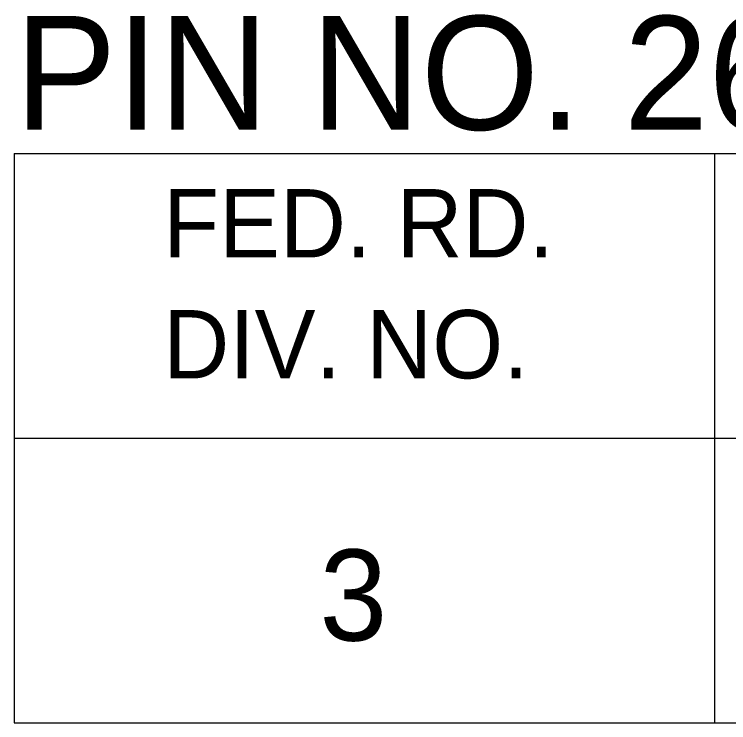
# Model space of a CAD drawing. Extents: x 1000 to 1162, y 999 to 8520.
# Drawn here: x 1133.055 to 1136.194, y 7195.046 to 7198.157 of the extents above; entities that cross this region are included whole.
import ezdxf

# ---------------------------------------------------------------- set-up
doc = ezdxf.new("R2010")
doc.units = 0
doc.layers.add('Level 20', color=7, linetype='Continuous')
doc.layers.add('Level 3', color=7, linetype='Continuous')

msp = doc.modelspace()

# ---------------------------------------------------------------- linework, layer by layer
at = {"layer": 'Level 3'}
for p, q in [((1133.055, 7197.5458), (1161.555, 7197.5458)), ((1133.055, 7197.5458), (1133.055, 7195.0458)), ((1133.055, 7197.5458), (1161.555, 7197.5458)), ((1133.055, 7197.5458), (1133.055, 7195.0458)), ((1133.055, 7197.5458), (1161.555, 7197.5458)), ((1133.055, 7197.5458), (1133.055, 7195.0458)), ((1133.055, 7197.5458), (1161.555, 7197.5458)), ((1133.055, 7197.5458), (1133.055, 7195.0458)), ((1133.055, 7197.5458), (1161.555, 7197.5458)), ((1133.055, 7197.5458), (1133.055, 7195.0458)), ((1133.055, 7197.5458), (1161.555, 7197.5458)), ((1133.055, 7197.5458), (1133.055, 7195.0458)), ((1133.055, 7197.5458), (1161.555, 7197.5458)), ((1133.055, 7197.5458), (1133.055, 7195.0458)), ((1133.055, 7197.5458), (1161.555, 7197.5458)), ((1133.055, 7197.5458), (1133.055, 7195.0458)), ((1133.055, 7197.5458), (1161.555, 7197.5458)), ((1133.055, 7197.5458), (1133.055, 7195.0458)), ((1133.055, 7197.5458), (1161.555, 7197.5458)), ((1133.055, 7197.5458), (1133.055, 7195.0458)), ((1133.055, 7197.5458), (1161.555, 7197.5458)), ((1133.055, 7197.5458), (1133.055, 7195.0458)), ((1133.055, 7197.5458), (1161.555, 7197.5458)), ((1133.055, 7197.5458), (1133.055, 7195.0458)), ((1133.055, 7197.5458), (1161.555, 7197.5458)), ((1133.055, 7197.5458), (1133.055, 7195.0458)), ((1133.055, 7197.5458), (1161.555, 7197.5458)), ((1133.055, 7197.5458), (1133.055, 7195.0458)), ((1133.055, 7197.5458), (1161.555, 7197.5458)), ((1133.055, 7197.5458), (1133.055, 7195.0458)), ((1133.055, 7197.5458), (1161.555, 7197.5458)), ((1133.055, 7197.5458), (1133.055, 7195.0458)), ((1133.055, 7197.5458), (1161.555, 7197.5458)), ((1133.055, 7197.5458), (1133.055, 7195.0458)), ((1133.055, 7197.5458), (1161.555, 7197.5458)), ((1133.055, 7197.5458), (1133.055, 7195.0458)), ((1133.055, 7197.5458), (1161.555, 7197.5458)), ((1133.055, 7197.5458), (1133.055, 7195.0458)), ((1133.055, 7197.5458), (1161.555, 7197.5458)), ((1133.055, 7197.5458), (1133.055, 7195.0458)), ((1133.055, 7197.5458), (1161.555, 7197.5458)), ((1133.055, 7197.5458), (1133.055, 7195.0458)), ((1133.055, 7197.5458), (1161.555, 7197.5458)), ((1133.055, 7197.5458), (1133.055, 7195.0458)), ((1133.055, 7197.5458), (1161.555, 7197.5458)), ((1133.055, 7197.5458), (1133.055, 7195.0458)), ((1133.055, 7197.5458), (1161.555, 7197.5458)), ((1133.055, 7197.5458), (1133.055, 7195.0458)), ((1133.055, 7197.5458), (1161.555, 7197.5458)), ((1133.055, 7197.5458), (1133.055, 7195.0458)), ((1133.055, 7197.5458), (1161.555, 7197.5458)), ((1133.055, 7197.5458), (1133.055, 7195.0458)), ((1133.055, 7197.5458), (1161.555, 7197.5458)), ((1133.055, 7197.5458), (1133.055, 7195.0458)), ((1133.055, 7197.5458), (1161.555, 7197.5458)), ((1133.055, 7197.5458), (1133.055, 7195.0458)), ((1133.055, 7197.5458), (1161.555, 7197.5458)), ((1133.055, 7197.5458), (1133.055, 7195.0458)), ((1133.055, 7197.5458), (1161.555, 7197.5458)), ((1133.055, 7197.5458), (1133.055, 7195.0458)), ((1133.055, 7197.5458), (1161.555, 7197.5458)), ((1133.055, 7197.5458), (1133.055, 7195.0458)), ((1133.055, 7197.5458), (1161.555, 7197.5458)), ((1133.055, 7197.5458), (1133.055, 7195.0458)), ((1133.055, 7197.5458), (1161.555, 7197.5458)), ((1133.055, 7197.5458), (1133.055, 7195.0458)), ((1133.055, 7197.5458), (1161.555, 7197.5458)), ((1133.055, 7197.5458), (1133.055, 7195.0458)), ((1133.055, 7197.5458), (1161.555, 7197.5458)), ((1133.055, 7197.5458), (1133.055, 7195.0458)), ((1133.055, 7197.5458), (1161.555, 7197.5458)), ((1133.055, 7197.5458), (1133.055, 7195.0458)), ((1133.055, 7197.5458), (1161.555, 7197.5458)), ((1133.055, 7197.5458), (1133.055, 7195.0458)), ((1133.055, 7197.5458), (1161.555, 7197.5458)), ((1133.055, 7197.5458), (1133.055, 7195.0458)), ((1133.055, 7197.5458), (1161.555, 7197.5458)), ((1133.055, 7197.5458), (1133.055, 7195.0458)), ((1133.055, 7197.5458), (1161.555, 7197.5458)), ((1133.055, 7197.5458), (1133.055, 7195.0458)), ((1133.055, 7197.5458), (1161.555, 7197.5458)), ((1133.055, 7197.5458), (1133.055, 7195.0458)), ((1133.055, 7197.5458), (1161.555, 7197.5458)), ((1133.055, 7197.5458), (1133.055, 7195.0458)), ((1133.055, 7197.5458), (1161.555, 7197.5458)), ((1133.055, 7197.5458), (1133.055, 7195.0458)), ((1133.055, 7197.5458), (1161.555, 7197.5458)), ((1133.055, 7197.5458), (1133.055, 7195.0458)), ((1133.055, 7197.5458), (1161.555, 7197.5458)), ((1133.055, 7197.5458), (1133.055, 7195.0458)), ((1133.055, 7197.5458), (1161.555, 7197.5458)), ((1133.055, 7197.5458), (1133.055, 7195.0458)), ((1133.055, 7197.5458), (1161.555, 7197.5458)), ((1133.055, 7197.5458), (1133.055, 7195.0458)), ((1133.055, 7197.5458), (1161.555, 7197.5458)), ((1133.055, 7197.5458), (1133.055, 7195.0458)), ((1133.055, 7197.5458), (1161.555, 7197.5458)), ((1133.055, 7197.5458), (1133.055, 7195.0458)), ((1133.055, 7197.5458), (1161.555, 7197.5458)), ((1133.055, 7197.5458), (1133.055, 7195.0458)), ((1133.055, 7197.5458), (1161.555, 7197.5458)), ((1133.055, 7197.5458), (1133.055, 7195.0458)), ((1133.055, 7197.5458), (1161.555, 7197.5458)), ((1133.055, 7197.5458), (1133.055, 7195.0458)), ((1136.1323, 7197.5458), (1136.1323, 7195.0458)), ((1136.1323, 7197.5458), (1136.1323, 7195.0458)), ((1136.1323, 7197.5458), (1136.1323, 7195.0458)), ((1136.1323, 7197.5458), (1136.1323, 7195.0458)), ((1136.1323, 7197.5458), (1136.1323, 7195.0458)), ((1136.1323, 7197.5458), (1136.1323, 7195.0458)), ((1136.1323, 7197.5458), (1136.1323, 7195.0458)), ((1136.1323, 7197.5458), (1136.1323, 7195.0458)), ((1136.1323, 7197.5458), (1136.1323, 7195.0458)), ((1136.1323, 7197.5458), (1136.1323, 7195.0458)), ((1136.1323, 7197.5458), (1136.1323, 7195.0458)), ((1136.1323, 7197.5458), (1136.1323, 7195.0458)), ((1136.1323, 7197.5458), (1136.1323, 7195.0458)), ((1136.1323, 7197.5458), (1136.1323, 7195.0458)), ((1136.1323, 7197.5458), (1136.1323, 7195.0458)), ((1136.1323, 7197.5458), (1136.1323, 7195.0458)), ((1136.1323, 7197.5458), (1136.1323, 7195.0458)), ((1136.1323, 7197.5458), (1136.1323, 7195.0458)), ((1136.1323, 7197.5458), (1136.1323, 7195.0458)), ((1136.1323, 7197.5458), (1136.1323, 7195.0458)), ((1136.1323, 7197.5458), (1136.1323, 7195.0458)), ((1136.1323, 7197.5458), (1136.1323, 7195.0458)), ((1136.1323, 7197.5458), (1136.1323, 7195.0458)), ((1136.1323, 7197.5458), (1136.1323, 7195.0458)), ((1136.1323, 7197.5458), (1136.1323, 7195.0458)), ((1136.1323, 7197.5458), (1136.1323, 7195.0458)), ((1136.1323, 7197.5458), (1136.1323, 7195.0458)), ((1136.1323, 7197.5458), (1136.1323, 7195.0458)), ((1136.1323, 7197.5458), (1136.1323, 7195.0458)), ((1136.1323, 7197.5458), (1136.1323, 7195.0458)), ((1136.1323, 7197.5458), (1136.1323, 7195.0458)), ((1136.1323, 7197.5458), (1136.1323, 7195.0458)), ((1136.1323, 7197.5458), (1136.1323, 7195.0458)), ((1136.1323, 7197.5458), (1136.1323, 7195.0458)), ((1136.1323, 7197.5458), (1136.1323, 7195.0458)), ((1136.1323, 7197.5458), (1136.1323, 7195.0458)), ((1136.1323, 7197.5458), (1136.1323, 7195.0458)), ((1136.1323, 7197.5458), (1136.1323, 7195.0458)), ((1136.1323, 7197.5458), (1136.1323, 7195.0458)), ((1136.1323, 7197.5458), (1136.1323, 7195.0458)), ((1136.1323, 7197.5458), (1136.1323, 7195.0458)), ((1136.1323, 7197.5458), (1136.1323, 7195.0458)), ((1136.1323, 7197.5458), (1136.1323, 7195.0458)), ((1136.1323, 7197.5458), (1136.1323, 7195.0458)), ((1136.1323, 7197.5458), (1136.1323, 7195.0458)), ((1136.1323, 7197.5458), (1136.1323, 7195.0458)), ((1136.1323, 7197.5458), (1136.1323, 7195.0458)), ((1136.1323, 7197.5458), (1136.1323, 7195.0458)), ((1136.1323, 7197.5458), (1136.1323, 7195.0458)), ((1136.1323, 7197.5458), (1136.1323, 7195.0458)), ((1136.1323, 7197.5458), (1136.1323, 7195.0458)), ((1136.1323, 7197.5458), (1136.1323, 7195.0458)), ((1133.055, 7196.2958), (1161.555, 7196.2958)), ((1133.055, 7196.2958), (1161.555, 7196.2958)), ((1133.055, 7196.2958), (1161.555, 7196.2958)), ((1133.055, 7196.2958), (1161.555, 7196.2958)), ((1133.055, 7196.2958), (1161.555, 7196.2958)), ((1133.055, 7196.2958), (1161.555, 7196.2958)), ((1133.055, 7196.2958), (1161.555, 7196.2958)), ((1133.055, 7196.2958), (1161.555, 7196.2958)), ((1133.055, 7196.2958), (1161.555, 7196.2958)), ((1133.055, 7196.2958), (1161.555, 7196.2958)), ((1133.055, 7196.2958), (1161.555, 7196.2958)), ((1133.055, 7196.2958), (1161.555, 7196.2958)), ((1133.055, 7196.2958), (1161.555, 7196.2958)), ((1133.055, 7196.2958), (1161.555, 7196.2958)), ((1133.055, 7196.2958), (1161.555, 7196.2958)), ((1133.055, 7196.2958), (1161.555, 7196.2958)), ((1133.055, 7196.2958), (1161.555, 7196.2958)), ((1133.055, 7196.2958), (1161.555, 7196.2958)), ((1133.055, 7196.2958), (1161.555, 7196.2958)), ((1133.055, 7196.2958), (1161.555, 7196.2958)), ((1133.055, 7196.2958), (1161.555, 7196.2958)), ((1133.055, 7196.2958), (1161.555, 7196.2958)), ((1133.055, 7196.2958), (1161.555, 7196.2958)), ((1133.055, 7196.2958), (1161.555, 7196.2958)), ((1133.055, 7196.2958), (1161.555, 7196.2958)), ((1133.055, 7196.2958), (1161.555, 7196.2958)), ((1133.055, 7196.2958), (1161.555, 7196.2958)), ((1133.055, 7196.2958), (1161.555, 7196.2958)), ((1133.055, 7196.2958), (1161.555, 7196.2958)), ((1133.055, 7196.2958), (1161.555, 7196.2958)), ((1133.055, 7196.2958), (1161.555, 7196.2958)), ((1133.055, 7196.2958), (1161.555, 7196.2958)), ((1133.055, 7196.2958), (1161.555, 7196.2958)), ((1133.055, 7196.2958), (1161.555, 7196.2958)), ((1133.055, 7196.2958), (1161.555, 7196.2958)), ((1133.055, 7196.2958), (1161.555, 7196.2958)), ((1133.055, 7196.2958), (1161.555, 7196.2958)), ((1133.055, 7196.2958), (1161.555, 7196.2958)), ((1133.055, 7196.2958), (1161.555, 7196.2958)), ((1133.055, 7196.2958), (1161.555, 7196.2958)), ((1133.055, 7196.2958), (1161.555, 7196.2958)), ((1133.055, 7196.2958), (1161.555, 7196.2958)), ((1133.055, 7196.2958), (1161.555, 7196.2958)), ((1133.055, 7196.2958), (1161.555, 7196.2958)), ((1133.055, 7196.2958), (1161.555, 7196.2958)), ((1133.055, 7196.2958), (1161.555, 7196.2958)), ((1133.055, 7196.2958), (1161.555, 7196.2958)), ((1133.055, 7196.2958), (1161.555, 7196.2958)), ((1133.055, 7196.2958), (1161.555, 7196.2958)), ((1133.055, 7196.2958), (1161.555, 7196.2958)), ((1133.055, 7196.2958), (1161.555, 7196.2958)), ((1133.055, 7196.2958), (1161.555, 7196.2958)), ((1133.055, 7195.0458), (1161.555, 7195.0458)), ((1133.055, 7195.0458), (1161.555, 7195.0458)), ((1133.055, 7195.0458), (1161.555, 7195.0458)), ((1133.055, 7195.0458), (1161.555, 7195.0458)), ((1133.055, 7195.0458), (1161.555, 7195.0458)), ((1133.055, 7195.0458), (1161.555, 7195.0458)), ((1133.055, 7195.0458), (1161.555, 7195.0458)), ((1133.055, 7195.0458), (1161.555, 7195.0458)), ((1133.055, 7195.0458), (1161.555, 7195.0458)), ((1133.055, 7195.0458), (1161.555, 7195.0458)), ((1133.055, 7195.0458), (1161.555, 7195.0458)), ((1133.055, 7195.0458), (1161.555, 7195.0458)), ((1133.055, 7195.0458), (1161.555, 7195.0458)), ((1133.055, 7195.0458), (1161.555, 7195.0458)), ((1133.055, 7195.0458), (1161.555, 7195.0458)), ((1133.055, 7195.0458), (1161.555, 7195.0458)), ((1133.055, 7195.0458), (1161.555, 7195.0458)), ((1133.055, 7195.0458), (1161.555, 7195.0458)), ((1133.055, 7195.0458), (1161.555, 7195.0458)), ((1133.055, 7195.0458), (1161.555, 7195.0458)), ((1133.055, 7195.0458), (1161.555, 7195.0458)), ((1133.055, 7195.0458), (1161.555, 7195.0458)), ((1133.055, 7195.0458), (1161.555, 7195.0458)), ((1133.055, 7195.0458), (1161.555, 7195.0458)), ((1133.055, 7195.0458), (1161.555, 7195.0458)), ((1133.055, 7195.0458), (1161.555, 7195.0458)), ((1133.055, 7195.0458), (1161.555, 7195.0458)), ((1133.055, 7195.0458), (1161.555, 7195.0458)), ((1133.055, 7195.0458), (1161.555, 7195.0458)), ((1133.055, 7195.0458), (1161.555, 7195.0458)), ((1133.055, 7195.0458), (1161.555, 7195.0458)), ((1133.055, 7195.0458), (1161.555, 7195.0458)), ((1133.055, 7195.0458), (1161.555, 7195.0458)), ((1133.055, 7195.0458), (1161.555, 7195.0458)), ((1133.055, 7195.0458), (1161.555, 7195.0458)), ((1133.055, 7195.0458), (1161.555, 7195.0458)), ((1133.055, 7195.0458), (1161.555, 7195.0458)), ((1133.055, 7195.0458), (1161.555, 7195.0458)), ((1133.055, 7195.0458), (1161.555, 7195.0458)), ((1133.055, 7195.0458), (1161.555, 7195.0458)), ((1133.055, 7195.0458), (1161.555, 7195.0458)), ((1133.055, 7195.0458), (1161.555, 7195.0458)), ((1133.055, 7195.0458), (1161.555, 7195.0458)), ((1133.055, 7195.0458), (1161.555, 7195.0458)), ((1133.055, 7195.0458), (1161.555, 7195.0458)), ((1133.055, 7195.0458), (1161.555, 7195.0458)), ((1133.055, 7195.0458), (1161.555, 7195.0458)), ((1133.055, 7195.0458), (1161.555, 7195.0458)), ((1133.055, 7195.0458), (1161.555, 7195.0458)), ((1133.055, 7195.0458), (1161.555, 7195.0458)), ((1133.055, 7195.0458), (1161.555, 7195.0458)), ((1133.055, 7195.0458), (1161.555, 7195.0458))]:
    msp.add_line(p, q, dxfattribs=at)

# ---------------------------------------------------------------- texts
at = {"layer": 'Level 20'}
msp.add_text('PIN NO. 26432', height=0.5, dxfattribs=at).set_placement((1133.0578, 7197.65))
at = {"layer": 'Level 3'}
for s, height, p in [('FED. RD.', 0.3, (1133.7098, 7197.0896)), ('FED. RD.', 0.3, (1133.7098, 7197.0896)), ('FED. RD.', 0.3, (1133.7098, 7197.0896)), ('FED. RD.', 0.3, (1133.7098, 7197.0896)), ('FED. RD.', 0.3, (1133.7098, 7197.0896)), ('FED. RD.', 0.3, (1133.7098, 7197.0896)), ('FED. RD.', 0.3, (1133.7098, 7197.0896)), ('FED. RD.', 0.3, (1133.7098, 7197.0896)), ('FED. RD.', 0.3, (1133.7098, 7197.0896)), ('FED. RD.', 0.3, (1133.7098, 7197.0896)), ('FED. RD.', 0.3, (1133.7098, 7197.0896)), ('FED. RD.', 0.3, (1133.7098, 7197.0896)), ('FED. RD.', 0.3, (1133.7098, 7197.0896)), ('FED. RD.', 0.3, (1133.7098, 7197.0896)), ('FED. RD.', 0.3, (1133.7098, 7197.0896)), ('FED. RD.', 0.3, (1133.7098, 7197.0896)), ('FED. RD.', 0.3, (1133.7098, 7197.0896)), ('FED. RD.', 0.3, (1133.7098, 7197.0896)), ('FED. RD.', 0.3, (1133.7098, 7197.0896)), ('FED. RD.', 0.3, (1133.7098, 7197.0896)), ('FED. RD.', 0.3, (1133.7098, 7197.0896)), ('FED. RD.', 0.3, (1133.7098, 7197.0896)), ('FED. RD.', 0.3, (1133.7098, 7197.0896)), ('FED. RD.', 0.3, (1133.7098, 7197.0896)), ('FED. RD.', 0.3, (1133.7098, 7197.0896)), ('FED. RD.', 0.3, (1133.7098, 7197.0896)), ('FED. RD.', 0.3, (1133.7098, 7197.0896)), ('FED. RD.', 0.3, (1133.7098, 7197.0896)), ('FED. RD.', 0.3, (1133.7098, 7197.0896)), ('FED. RD.', 0.3, (1133.7098, 7197.0896)), ('FED. RD.', 0.3, (1133.7098, 7197.0896)), ('FED. RD.', 0.3, (1133.7098, 7197.0896)), ('FED. RD.', 0.3, (1133.7098, 7197.0896)), ('FED. RD.', 0.3, (1133.7098, 7197.0896)), ('FED. RD.', 0.3, (1133.7098, 7197.0896)), ('FED. RD.', 0.3, (1133.7098, 7197.0896)), ('FED. RD.', 0.3, (1133.7098, 7197.0896)), ('FED. RD.', 0.3, (1133.7098, 7197.0896)), ('FED. RD.', 0.3, (1133.7098, 7197.0896)), ('FED. RD.', 0.3, (1133.7098, 7197.0896)), ('FED. RD.', 0.3, (1133.7098, 7197.0896)), ('FED. RD.', 0.3, (1133.7098, 7197.0896)), ('FED. RD.', 0.3, (1133.7098, 7197.0896)), ('FED. RD.', 0.3, (1133.7098, 7197.0896)), ('FED. RD.', 0.3, (1133.7098, 7197.0896)), ('FED. RD.', 0.3, (1133.7098, 7197.0896)), ('FED. RD.', 0.3, (1133.7098, 7197.0896)), ('FED. RD.', 0.3, (1133.7098, 7197.0896)), ('FED. RD.', 0.3, (1133.7098, 7197.0896)), ('FED. RD.', 0.3, (1133.7098, 7197.0896)), ('FED. RD.', 0.3, (1133.7098, 7197.0896)), ('FED. RD.', 0.3, (1133.7098, 7197.0896)), ('DIV. NO.', 0.3, (1133.7098, 7196.5583)), ('DIV. NO.', 0.3, (1133.7098, 7196.5583)), ('DIV. NO.', 0.3, (1133.7098, 7196.5583)), ('DIV. NO.', 0.3, (1133.7098, 7196.5583)), ('DIV. NO.', 0.3, (1133.7098, 7196.5583)), ('DIV. NO.', 0.3, (1133.7098, 7196.5583)), ('DIV. NO.', 0.3, (1133.7098, 7196.5583)), ('DIV. NO.', 0.3, (1133.7098, 7196.5583)), ('DIV. NO.', 0.3, (1133.7098, 7196.5583)), ('DIV. NO.', 0.3, (1133.7098, 7196.5583)), ('DIV. NO.', 0.3, (1133.7098, 7196.5583)), ('DIV. NO.', 0.3, (1133.7098, 7196.5583)), ('DIV. NO.', 0.3, (1133.7098, 7196.5583)), ('DIV. NO.', 0.3, (1133.7098, 7196.5583)), ('DIV. NO.', 0.3, (1133.7098, 7196.5583)), ('DIV. NO.', 0.3, (1133.7098, 7196.5583)), ('DIV. NO.', 0.3, (1133.7098, 7196.5583)), ('DIV. NO.', 0.3, (1133.7098, 7196.5583)), ('DIV. NO.', 0.3, (1133.7098, 7196.5583)), ('DIV. NO.', 0.3, (1133.7098, 7196.5583)), ('DIV. NO.', 0.3, (1133.7098, 7196.5583)), ('DIV. NO.', 0.3, (1133.7098, 7196.5583)), ('DIV. NO.', 0.3, (1133.7098, 7196.5583)), ('DIV. NO.', 0.3, (1133.7098, 7196.5583)), ('DIV. NO.', 0.3, (1133.7098, 7196.5583)), ('DIV. NO.', 0.3, (1133.7098, 7196.5583)), ('DIV. NO.', 0.3, (1133.7098, 7196.5583)), ('DIV. NO.', 0.3, (1133.7098, 7196.5583)), ('DIV. NO.', 0.3, (1133.7098, 7196.5583)), ('DIV. NO.', 0.3, (1133.7098, 7196.5583)), ('DIV. NO.', 0.3, (1133.7098, 7196.5583)), ('DIV. NO.', 0.3, (1133.7098, 7196.5583)), ('DIV. NO.', 0.3, (1133.7098, 7196.5583)), ('DIV. NO.', 0.3, (1133.7098, 7196.5583)), ('DIV. NO.', 0.3, (1133.7098, 7196.5583)), ('DIV. NO.', 0.3, (1133.7098, 7196.5583)), ('DIV. NO.', 0.3, (1133.7098, 7196.5583)), ('DIV. NO.', 0.3, (1133.7098, 7196.5583)), ('DIV. NO.', 0.3, (1133.7098, 7196.5583)), ('DIV. NO.', 0.3, (1133.7098, 7196.5583)), ('DIV. NO.', 0.3, (1133.7098, 7196.5583)), ('DIV. NO.', 0.3, (1133.7098, 7196.5583)), ('DIV. NO.', 0.3, (1133.7098, 7196.5583)), ('DIV. NO.', 0.3, (1133.7098, 7196.5583)), ('DIV. NO.', 0.3, (1133.7098, 7196.5583)), ('DIV. NO.', 0.3, (1133.7098, 7196.5583)), ('DIV. NO.', 0.3, (1133.7098, 7196.5583)), ('DIV. NO.', 0.3, (1133.7098, 7196.5583)), ('DIV. NO.', 0.3, (1133.7098, 7196.5583)), ('DIV. NO.', 0.3, (1133.7098, 7196.5583)), ('DIV. NO.', 0.3, (1133.7098, 7196.5583)), ('DIV. NO.', 0.3, (1133.7098, 7196.5583)), ('3', 0.4, (1134.3961, 7195.4065)), ('3', 0.4, (1134.3961, 7195.4065)), ('3', 0.4, (1134.3961, 7195.4065)), ('3', 0.4, (1134.3961, 7195.4065)), ('3', 0.4, (1134.3961, 7195.4065)), ('3', 0.4, (1134.3961, 7195.4065)), ('3', 0.4, (1134.3961, 7195.4065)), ('3', 0.4, (1134.3961, 7195.4065)), ('3', 0.4, (1134.3961, 7195.4065)), ('3', 0.4, (1134.3961, 7195.4065)), ('3', 0.4, (1134.3961, 7195.4065)), ('3', 0.4, (1134.3961, 7195.4065)), ('3', 0.4, (1134.3961, 7195.4065)), ('3', 0.4, (1134.3961, 7195.4065)), ('3', 0.4, (1134.3961, 7195.4065)), ('3', 0.4, (1134.3961, 7195.4065)), ('3', 0.4, (1134.3961, 7195.4065)), ('3', 0.4, (1134.3961, 7195.4065)), ('3', 0.4, (1134.3961, 7195.4065)), ('3', 0.4, (1134.3961, 7195.4065)), ('3', 0.4, (1134.3961, 7195.4065)), ('3', 0.4, (1134.3961, 7195.4065)), ('3', 0.4, (1134.3961, 7195.4065)), ('3', 0.4, (1134.3961, 7195.4065)), ('3', 0.4, (1134.3961, 7195.4065)), ('3', 0.4, (1134.3961, 7195.4065)), ('3', 0.4, (1134.3961, 7195.4065)), ('3', 0.4, (1134.3961, 7195.4065)), ('3', 0.4, (1134.3961, 7195.4065)), ('3', 0.4, (1134.3961, 7195.4065)), ('3', 0.4, (1134.3961, 7195.4065)), ('3', 0.4, (1134.3961, 7195.4065)), ('3', 0.4, (1134.3961, 7195.4065)), ('3', 0.4, (1134.3961, 7195.4065)), ('3', 0.4, (1134.3961, 7195.4065)), ('3', 0.4, (1134.3961, 7195.4065)), ('3', 0.4, (1134.3961, 7195.4065)), ('3', 0.4, (1134.3961, 7195.4065)), ('3', 0.4, (1134.3961, 7195.4065)), ('3', 0.4, (1134.3961, 7195.4065)), ('3', 0.4, (1134.3961, 7195.4065)), ('3', 0.4, (1134.3961, 7195.4065)), ('3', 0.4, (1134.3961, 7195.4065)), ('3', 0.4, (1134.3961, 7195.4065)), ('3', 0.4, (1134.3961, 7195.4065)), ('3', 0.4, (1134.3961, 7195.4065)), ('3', 0.4, (1134.3961, 7195.4065)), ('3', 0.4, (1134.3961, 7195.4065)), ('3', 0.4, (1134.3961, 7195.4065)), ('3', 0.4, (1134.3961, 7195.4065)), ('3', 0.4, (1134.3961, 7195.4065)), ('3', 0.4, (1134.3961, 7195.4065))]:
    msp.add_text(s, height=height, dxfattribs=at).set_placement(p)

doc.saveas('drawing.dxf')
